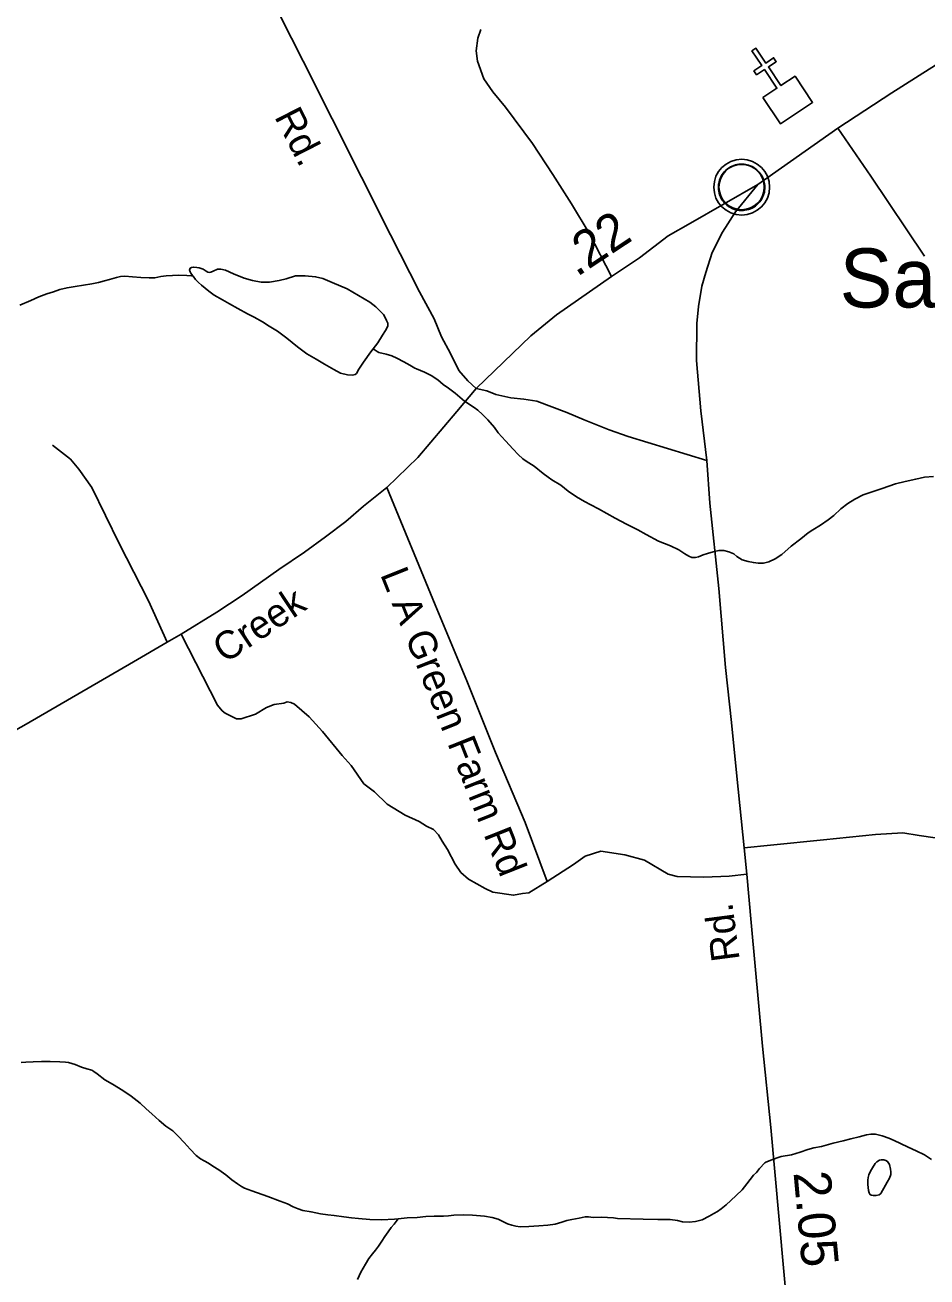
# Model space of a CAD drawing. Extents: x 2220236 to 2384410, y 720751 to 894131.
# Drawn here: x 2333935 to 2336984, y 858900 to 863135 of the extents above; entities that cross this region are included whole.
import ezdxf

# ---------------------------------------------------------------- set-up
doc = ezdxf.new("R2010")
doc.units = 0
doc.layers.add('Default', color=7, linetype='Continuous')

msp = doc.modelspace()

# ---------------------------------------------------------------- linework, layer by layer
at = {"layer": 'Default'}
for points in [[(2336412.7, 862595.3), (2336683.3, 862786.1), (2336866.1, 862906), (2336992.2, 862985.9), (2337168.8, 863097.4), (2337345.4, 863211), (2337609.1, 863368.7), (2337735.3, 863444.4), (2337831.9, 863515.9), (2337941.2, 863593.8), (2338090.5, 863677.9), (2338256, 863762), (2338403.7, 863824.6), (2338511.6, 863871.4), (2338582.7, 863894.2), (2338745.2, 863955), (2338996.1, 864008.6)], [(2334796.2, 863168.9), (2334875, 863012.9), (2335170.8, 862425.9), (2335268.6, 862232.5), (2335317.8, 862141), (2335343.4, 862080.5), (2335373.6, 862023.5), (2335402.1, 861966.4), (2335432.2, 861931.2), (2335460.7, 861906.1)], [(2335475.8, 863120.7), (2335466.2, 863090.5), (2335460.8, 863048.5), (2335465.2, 863012.6), (2335485.9, 862952.9), (2335516.5, 862909.3), (2335559, 862857.8), (2335650.5, 862734.9), (2335719.8, 862629.7), (2335782.9, 862530.6), (2335842, 862431.2), (2335917.8, 862284.2)], [(2336683.3, 862786.1), (2336794.7, 862624.2), (2336976.7, 862352.9)], [(2335460.7, 861906.1), (2335645.1, 862083.8), (2335732.2, 862154.3), (2335917.8, 862284.2), (2336013.1, 862347.3), (2336110, 862422.5), (2336184.7, 862464.5), (2336412.7, 862595.3)], [(2336412.7, 862595.3), (2336337.2, 862503.1), (2336293.7, 862434.3), (2336258.5, 862365.6), (2336236.7, 862298.5), (2336223.3, 862251.5), (2336211.5, 862182.8), (2336206.5, 862125.8), (2336204.8, 862000), (2336219.9, 861830.6), (2336240.3, 861661.6), (2336250.3, 861517.4), (2336280.5, 861229), (2336303.7, 860961.2), (2336323.9, 860775.5), (2336341.9, 860593.8), (2336366.9, 860351.6), (2336376, 860263), (2336390, 860098.5), (2336428.9, 859681.1), (2336456.5, 859406), (2336500, 858930.3), (2336507.6, 858844.2)], [(2334503.4, 862285.5), (2334501.3, 862288), (2334495.4, 862296), (2334493.3, 862299.8), (2334491, 862306.3), (2334493.1, 862312.3), (2334497.9, 862314.8), (2334505.1, 862316.1), (2334515.6, 862315.5), (2334523.2, 862314.2), (2334537.2, 862309.2), (2334547.3, 862303), (2334553.4, 862299), (2334559, 862298.6), (2334563.2, 862298.8), (2334571.3, 862303), (2334585.1, 862309.5), (2334597.3, 862309), (2334613.2, 862305.7), (2334639.3, 862293.7), (2334675.6, 862278.7), (2334703.5, 862270.7), (2334733.6, 862265.4), (2334761.8, 862265.9), (2334793.8, 862270.5), (2334817.5, 862276.3), (2334849.6, 862286.5), (2334882.1, 862287.2), (2334917.3, 862283.7), (2334941.6, 862277.2), (2334973.6, 862263.7), (2335024, 862242.8), (2335062.4, 862220.7), (2335100.4, 862197.7), (2335120.7, 862182.1), (2335134.8, 862167.9), (2335147.1, 862155.9), (2335151, 862147.9), (2335157.4, 862136), (2335161.4, 862126.3), (2335161.5, 862116.5), (2335153.5, 862102), (2335144, 862086.2), (2335128, 862059.9), (2335112.1, 862039.6)], [(2333917.3, 862187), (2333955, 862203.3), (2333981.1, 862215.9), (2334008.9, 862225.9), (2334030.6, 862232.7), (2334052.6, 862240.1), (2334077, 862246.7), (2334104.7, 862251.1), (2334132.4, 862255.5), (2334160.4, 862260), (2334183.6, 862264.2), (2334204, 862269.3), (2334220.3, 862273.9), (2334244.3, 862280.8), (2334258.2, 862284.7), (2334272.3, 862285.2), (2334298.3, 862283.7), (2334326.3, 862281.5), (2334354.2, 862280.4), (2334367.7, 862279.9), (2334374.3, 862280.2)], [(2334374.3, 862280.2), (2334394.1, 862284.3), (2334412.1, 862286.7), (2334455, 862289.4), (2334482.3, 862287.9), (2334498.1, 862286.3), (2334503.4, 862285.5)], [(2335112.1, 862039.6), (2335104.6, 862029.5), (2335078.8, 861994.9), (2335063.4, 861971.3), (2335055.4, 861956.9), (2335051.3, 861952.8), (2335041.6, 861950.7), (2335025.4, 861952.4), (2335001.6, 861957.9), (2334979.4, 861970.2), (2334947.2, 861987.9), (2334918.9, 862005.4), (2334887.9, 862023.2), (2334856.5, 862046.5), (2334820.1, 862076.2), (2334788.7, 862099.6), (2334760.7, 862116.5), (2334737.5, 862131), (2334709.2, 862147.2), (2334687.1, 862158.4), (2334654.9, 862176.1), (2334626.7, 862192.1), (2334602.5, 862205.8), (2334574.3, 862221.1), (2334556.3, 862235.1), (2334531.9, 862254.8), (2334521.3, 862264.2), (2334511.7, 862274.3), (2334503.4, 862285.5)], [(2335112.1, 862039.6), (2335125, 862030.3), (2335131.3, 862027.3), (2335155.5, 862021.7), (2335175.4, 862015.9), (2335191.5, 862008.4), (2335215.6, 861996.2), (2335235.8, 861984.9), (2335252.9, 861974.8), (2335258, 861972.7), (2335286, 861961.4), (2335308.1, 861949.2), (2335330.4, 861935.3), (2335348.7, 861919.6), (2335366.7, 861906.6), (2335389, 861890.1), (2335421.3, 861862.9), (2335453.7, 861841.2), (2335465.6, 861831.9), (2335481.9, 861817.8), (2335500, 861799.5), (2335522.4, 861774.1), (2335534.6, 861755.9), (2335546.7, 861741.6), (2335559.1, 861728), (2335585.2, 861700.5), (2335602, 861682.2), (2335618, 861668.1), (2335629.8, 861659.7), (2335656.1, 861643.4), (2335686.4, 861617.7), (2335703.3, 861605.3), (2335716.4, 861596.6), (2335746.7, 861579.1), (2335770.8, 861558.8), (2335799.2, 861539.3), (2335826.4, 861523.3), (2335847.6, 861511.7), (2335873.8, 861498), (2335901.9, 861482.7), (2335930.2, 861466.8), (2335968.4, 861447.1), (2336006.6, 861427.9), (2336034.8, 861412), (2336077.1, 861389.1), (2336117.1, 861373.4), (2336145.3, 861359.8), (2336165.5, 861345.8), (2336179.6, 861338.2), (2336189.7, 861333.7), (2336201.8, 861334.2), (2336211.5, 861336.2), (2336227.7, 861342.8), (2336242.9, 861347.4), (2336261.4, 861353), (2336281.3, 861357.1), (2336297.3, 861357.1), (2336314.9, 861352.9), (2336331.6, 861346.1), (2336341.5, 861337.6), (2336359.7, 861325.9), (2336379.9, 861320.1), (2336397.8, 861316.9), (2336413.9, 861315), (2336432, 861315), (2336449.9, 861319.1), (2336471.8, 861329.8), (2336493.5, 861343.8), (2336525.2, 861372), (2336558.3, 861397.3), (2336582.7, 861417), (2336598.4, 861426.9), (2336624.3, 861443.4), (2336650.2, 861461.8), (2336669.9, 861475.8), (2336693.7, 861498.1), (2336717.5, 861516.1), (2336741.2, 861531.2), (2336769.2, 861545.5), (2336799, 861555.5), (2336832.9, 861567.8), (2336878.6, 861582.8), (2336910.8, 861590.6), (2336946.5, 861599.3), (2336976.1, 861605.5), (2337006.5, 861608.3)], [(2333769.1, 860675.6), (2333938.3, 860769.5), (2334301.2, 860980.8), (2334416, 861047.9), (2334462.9, 861074.7), (2334583.6, 861148.5), (2334669, 861205.5), (2334793.1, 861292.7), (2334880.2, 861351.4), (2334950.6, 861403.4), (2335019.3, 861455.4), (2335079.6, 861507.4), (2335158.4, 861571.1), (2335263.2, 861671.7), (2335395.4, 861828.1), (2335460.7, 861906.1)], [(2335460.7, 861906.1), (2335496.6, 861897.2), (2335526.7, 861885.6), (2335578, 861874.2), (2335621.6, 861869.2), (2335664.9, 861863.3), (2335767.3, 861824.7), (2335825.6, 861799.2), (2335910, 861766.3), (2335974.4, 861743.1), (2336240.3, 861661.6)], [(2334028, 861713.6), (2334088.3, 861666.7), (2334116.8, 861633.1), (2334160.4, 861571.1), (2334253.4, 861381.6), (2334352.3, 861187), (2334416, 861047.9)], [(2335158.4, 861571.1), (2335321.3, 861173.3), (2335428.3, 860916.8), (2335525.3, 860674), (2335626, 860437.2), (2335700.3, 860238.2)], [(2335700.3, 860238.2), (2335638.9, 860199.5), (2335617, 860197.2), (2335587, 860190.9), (2335516.9, 860202.1), (2335490.9, 860213.8), (2335434.3, 860245.1), (2335408.2, 860268.7), (2335389.8, 860296.5), (2335363.2, 860346.3), (2335344.8, 860373.9), (2335332.7, 860395.8), (2335316.4, 860413.6), (2335292.3, 860425.2), (2335268.1, 860441), (2335220, 860462.5), (2335159.4, 860499.6), (2335116.9, 860541.1), (2335080.8, 860568.6), (2335038, 860630.1), (2335007.6, 860663.9), (2334940.7, 860745), (2334896, 860794.4), (2334845.5, 860837.7), (2334833.4, 860843.6), (2334821.3, 860845.5), (2334809.5, 860841.5), (2334777.5, 860837), (2334751.7, 860826.7), (2334714, 860804.1), (2334666.2, 860787.6), (2334650.2, 860787.5), (2334612, 860807), (2334601.9, 860815), (2334585.7, 860834.7), (2334462.9, 861074.7)], [(2337012, 860385.4), (2336958.4, 860393.8), (2336903.1, 860402.2), (2336810.9, 860397.2), (2336634.9, 860378.7), (2336455.6, 860360.3), (2336366.9, 860351.6)], [(2336376, 860263), (2336315.7, 860256.3), (2336230.2, 860252.9), (2336139.7, 860254.6), (2336109.5, 860263), (2336029.6, 860310.1), (2335963.2, 860327.4), (2335881.3, 860340.4), (2335829.3, 860323.7), (2335789.7, 860295.3), (2335700.3, 860238.2)], [(2333921.9, 859625.4), (2333938, 859626.1), (2333961.9, 859627.7), (2333990.4, 859628.9), (2334019.9, 859628.4), (2334052.1, 859627.5), (2334071.9, 859626.6), (2334082.1, 859625.4), (2334104.1, 859618.1), (2334126.1, 859609.8), (2334144.3, 859604), (2334160.3, 859599.1), (2334167, 859595.1), (2334178.5, 859586.7), (2334204.6, 859567.1), (2334230.8, 859551.7), (2334265.2, 859530.2), (2334293.2, 859510.9), (2334323.7, 859488.2), (2334343.9, 859468.7), (2334363.9, 859451.5), (2334388.5, 859429.5), (2334410.6, 859409.7), (2334434.9, 859393.7), (2334453, 859376.3), (2334473.3, 859354.2), (2334493.5, 859332.7), (2334513.8, 859310.6), (2334528, 859299.7), (2334540.1, 859292.9), (2334554.9, 859285.3), (2334570.4, 859275.1), (2334590.3, 859262.2), (2334614.3, 859245.1), (2334634.6, 859228.5), (2334652.9, 859214.5), (2334666.4, 859206.2), (2334677.1, 859200.7), (2334701.2, 859191.2), (2334755.4, 859172.1), (2334797.8, 859156.4), (2334821.8, 859146.9), (2334841.9, 859136.9), (2334858.6, 859130.4), (2334874.2, 859125.1)], [(2336627.6, 859340.6), (2336667.5, 859352.7), (2336701, 859360.6), (2336727.3, 859367.6), (2336755.2, 859374.3), (2336780.3, 859380.3), (2336794.9, 859382.5), (2336811, 859382.5), (2336832.9, 859376.9), (2336855.2, 859369.6), (2336873.3, 859361.1), (2336895.3, 859351.5), (2336921.5, 859338.5), (2336947.9, 859326.4), (2336976, 859312.8), (2337000, 859297.4)], [(2335197, 859096.6), (2335226.5, 859099.5), (2335260.5, 859101.5), (2335290.3, 859104.4), (2335318.5, 859104.9), (2335350.3, 859105.2), (2335366.3, 859106.8), (2335384.3, 859109.2), (2335418.4, 859109.6), (2335448.3, 859108.5), (2335488.8, 859105.3), (2335514.2, 859101.4), (2335534.5, 859095.6), (2335550.6, 859087.1), (2335566.7, 859079.6), (2335581.3, 859074.6), (2335594.9, 859071.9), (2335608.7, 859069.8), (2335638.6, 859070.4), (2335672.6, 859072.4), (2335702.7, 859075.3), (2335727.5, 859078.9), (2335750.5, 859085.4), (2335766.4, 859090.4), (2335784.3, 859094.4), (2335808.4, 859098.6), (2335828.3, 859102.7), (2335840.4, 859103.2), (2335856.2, 859101.3), (2335882.5, 859101.7), (2335904.2, 859100.9), (2335924.2, 859100.1), (2335938.4, 859098), (2336024.6, 859095), (2336074.5, 859093.8), (2336098.4, 859094.1), (2336116.5, 859093.8), (2336140.6, 859090.9), (2336158.5, 859086.7), (2336180.5, 859085), (2336202.4, 859087.5), (2336224.5, 859093.3), (2336248.3, 859105.8), (2336264.4, 859114), (2336276.2, 859121.1), (2336288.7, 859129.8), (2336305.8, 859144.3), (2336321.6, 859159), (2336339.6, 859175.2), (2336359.2, 859195), (2336375.1, 859215.4), (2336398.5, 859244.2), (2336408.7, 859253.5), (2336418.3, 859266.4), (2336436.2, 859285.8), (2336440, 859288.6), (2336460.1, 859296.6), (2336478.5, 859303.3), (2336491.8, 859307.1), (2336526, 859313.4), (2336555.9, 859321.9), (2336581.8, 859330.5), (2336601.5, 859336.2), (2336627.6, 859340.6)], [(2336850.5, 859220), (2336838.5, 859199.9), (2336834.6, 859192.1), (2336828.4, 859182), (2336823, 859177.9), (2336812.9, 859175.8), (2336803.1, 859175.4), (2336795.5, 859176.8), (2336790.8, 859179.8), (2336788.9, 859184.7), (2336786.7, 859191.8), (2336784.5, 859213.1), (2336784.2, 859227.2), (2336785.8, 859236.1), (2336788.1, 859245.4), (2336793.5, 859257.7), (2336799.9, 859269.5), (2336809.5, 859284), (2336815.5, 859289.8), (2336823.5, 859294.4), (2336829.7, 859296.3), (2336838.9, 859295.7), (2336845.5, 859294.3), (2336851.5, 859290.6), (2336857.6, 859280.1), (2336861.8, 859264.8), (2336862.8, 859255.7), (2336862.2, 859246.8), (2336858.1, 859234.1), (2336850.5, 859220)], [(2334874.2, 859125.1), (2334902, 859119.7), (2334934.1, 859113.8), (2334958.2, 859109.8), (2334980.6, 859107.5), (2335012.3, 859102.8), (2335039.3, 859100), (2335062.4, 859097.7), (2335100.3, 859094.3), (2335140.4, 859092.7), (2335184.3, 859095.1), (2335197, 859096.6)], [(2335197, 859096.6), (2335182.7, 859078.6), (2335172.7, 859066.7), (2335163.1, 859052.6), (2335151.2, 859036.3), (2335141.4, 859020.5), (2335129.9, 859003.6), (2335119.7, 858990.1), (2335109.6, 858978.2), (2335097.8, 858961.9), (2335086.1, 858943.4), (2335070.5, 858915.8), (2335058.7, 858891.4)]]:
    msp.add_lwpolyline(points, dxfattribs=at)
for points in [[(2336430.1, 862889.6), (2336477.4, 862921.3), (2336435, 862984.6), (2336408.4, 862966.8), (2336399.5, 862980.1), (2336426.1, 862997.9), (2336392.7, 863047.9), (2336406, 863056.8), (2336439.5, 863006.8), (2336466.1, 863024.6), (2336474.9, 863011.3), (2336448.3, 862993.5), (2336490.7, 862930.2), (2336538.7, 862962.2), (2336597.8, 862873.7), (2336489.3, 862801.1)], [(2336280.5, 862599.2), (2336281.5, 862604.7), (2336283.2, 862611.3), (2336286.2, 862618.5), (2336289.1, 862624.3), (2336292.4, 862630), (2336296.2, 862635.1), (2336300.1, 862639.5), (2336304.7, 862644.1), (2336310.3, 862648.7), (2336315.7, 862652.3), (2336320.6, 862655.2), (2336325.6, 862657.6), (2336331.1, 862659.9), (2336336.7, 862661.8), (2336341.1, 862662.9), (2336345.9, 862663.6), (2336350, 862664.4), (2336356.4, 862664.6), (2336360.8, 862664.5), (2336366.5, 862664.3), (2336371.4, 862663.5), (2336376.3, 862662.6), (2336381.3, 862661.1), (2336386.5, 862659.2), (2336393.1, 862656.3), (2336399.4, 862652.8), (2336404.5, 862649.2), (2336409.6, 862645.2), (2336412.9, 862642.1), (2336417.1, 862637.7), (2336420.9, 862633), (2336424, 862628.4), (2336427.1, 862623.4), (2336429.6, 862618.3), (2336431.6, 862613.2), (2336433.2, 862608.2), (2336434.5, 862603.6), (2336435.6, 862597.6), (2336436.2, 862592.9), (2336436.4, 862586.9), (2336436.3, 862581.1), (2336435.7, 862575.4), (2336434.7, 862569.9), (2336433.1, 862563.8), (2336431.2, 862557.9), (2336428.9, 862552.9), (2336425.8, 862546.9), (2336422.5, 862541.5), (2336419, 862536.9), (2336414.8, 862532.1), (2336409.5, 862527.1), (2336404.5, 862523), (2336399.5, 862519.6), (2336395.2, 862517.1), (2336388.4, 862513.8), (2336381.2, 862511.1), (2336375.3, 862509.7), (2336368.7, 862508.4), (2336364.2, 862507.9), (2336359.7, 862507.6), (2336354.2, 862507.6), (2336349.9, 862508.1), (2336344.2, 862508.8), (2336338.3, 862510.1), (2336333.7, 862511.4), (2336328.6, 862513.3), (2336324, 862515.3), (2336320.1, 862517.5), (2336313.2, 862521.6), (2336307.7, 862525.8), (2336302.8, 862530.3), (2336298.3, 862535.2), (2336295.1, 862539.1), (2336292.1, 862543.3), (2336288, 862550.4), (2336286.3, 862554), (2336284.6, 862558), (2336282, 862566.2), (2336280.5, 862573.2), (2336279.8, 862578.4), (2336279.5, 862584.7), (2336279.4, 862589.4), (2336280, 862595.9)]]:
    msp.add_lwpolyline(points, close=True, dxfattribs=at)
for centre, radius in [((2336358.1, 862586.7), 94.3), ((2336357.8, 862587), 76.7)]:
    msp.add_circle(centre, radius, dxfattribs=at)

# ---------------------------------------------------------------- texts
for s, height, rotation, p in [('Rd.', 95, 297.0984, (2334776.7, 862825.4)), ('.22', 125, 33.5099, (2335800.1, 862281.2)), ('L A Green Farm Rd', 95, 291.684, (2335134.9, 861277.1)), ('Creek', 95, 33.5807, (2334610.6, 860973.6)), ('Rd.', 95, 97.4314, (2336351.6, 859973.2)), ('2.05', 125, 275.233, (2336533.2, 859253))]:
    msp.add_text(s, height=height, rotation=rotation, dxfattribs=at).set_placement(p)
msp.add_text('Salem', height=200, dxfattribs=at).set_placement((2336689.2, 862179.6))

doc.saveas('drawing.dxf')
